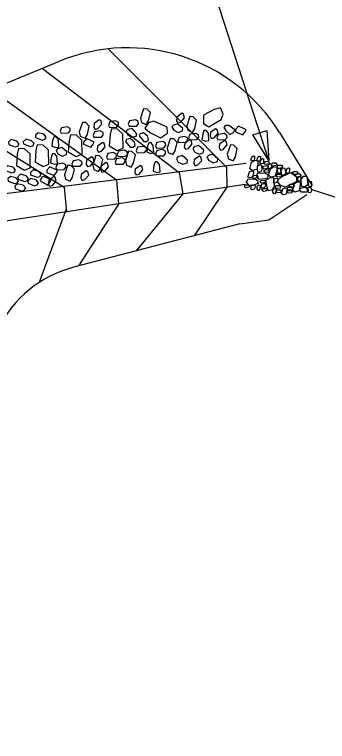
# Model space of a CAD drawing. Extents: x 2384780 to 2405432, y 547869 to 573706.
# Drawn here: x 2401209.8 to 2401263.5, y 570395.9 to 570520.8 of the extents above; entities that cross this region are included whole.
import ezdxf

# ---------------------------------------------------------------- set-up
doc = ezdxf.new("R2010")
doc.units = 0
for name, color, linetype in [('Old_Level_1', 7, 'Continuous'), ('Old_Level_18', 7, 'Continuous'), ('Old_Level_33', 7, 'Continuous'), ('Old_Level_5', 7, 'Continuous'), ('Prop Lateral Base Ditch Detail CELL', 7, 'Continuous')]:
    doc.layers.add(name, color=color, linetype=linetype)

msp = doc.modelspace()

# ---------------------------------------------------------------- linework, layer by layer
at = {"layer": 'Old_Level_1'}
msp.add_line((2401260.68, 570490.77), (2401428.15, 570436.18), dxfattribs=at)
for points in [[(2401251.57, 570495.66), (2401251.55, 570495.14), (2401251.39, 570494.18), (2401250.63, 570493.97), (2401250.2, 570494.28), (2401250.5, 570495.44), (2401251.06, 570495.76), (2401251.57, 570495.66)], [(2401250.99, 570496.46), (2401251.01, 570496.15), (2401250.96, 570495.66), (2401250.61, 570495.63), (2401250.36, 570495.74), (2401250.56, 570496.35), (2401250.81, 570496.53), (2401250.99, 570496.46)], [(2401252, 570496.41), (2401252.03, 570496.1), (2401251.97, 570495.61), (2401251.62, 570495.57), (2401251.37, 570495.69), (2401251.57, 570496.3), (2401251.83, 570496.47), (2401252, 570496.41)], [(2401252.54, 570495.97), (2401252.57, 570495.66), (2401252.52, 570495.17), (2401252.16, 570495.13), (2401251.92, 570495.25), (2401252.12, 570495.86), (2401252.37, 570496.04), (2401252.54, 570495.97)], [(2401252.59, 570495.39), (2401252.89, 570495.53), (2401253.39, 570495.57), (2401253.53, 570495.31), (2401253.49, 570495.14), (2401252.85, 570495.02), (2401252.66, 570495.18), (2401252.59, 570495.39)], [(2401253.93, 570495.1), (2401254.15, 570495.28), (2401254.65, 570495.3), (2401254.83, 570495.03), (2401254.79, 570494.85), (2401254.16, 570494.74), (2401253.96, 570494.9), (2401253.93, 570495.1)], [(2401251.64, 570493.66), (2401251.53, 570494.03), (2401251.54, 570494.76), (2401251.9, 570494.99), (2401252.19, 570494.92), (2401252.25, 570494.08), (2401252.07, 570493.73), (2401251.64, 570493.66)], [(2401252.41, 570494.7), (2401252.61, 570494.73), (2401253.13, 570494.83), (2401253.3, 570494.49), (2401253.26, 570494.31), (2401252.59, 570494.21), (2401252.47, 570494.45), (2401252.41, 570494.7)], [(2401252.58, 570493.94), (2401252.84, 570494.13), (2401253.34, 570494.14), (2401253.51, 570493.87), (2401253.45, 570493.69), (2401252.85, 570493.62), (2401252.65, 570493.74), (2401252.58, 570493.94)], [(2401254.83, 570494.54), (2401254.83, 570494), (2401254.54, 570493.03), (2401253.89, 570492.85), (2401253.41, 570493.12), (2401253.74, 570494.28), (2401254.33, 570494.7), (2401254.83, 570494.54)], [(2401253.45, 570494.29), (2401253.42, 570494.52), (2401253.42, 570495.02), (2401253.67, 570495.19), (2401253.82, 570495.17), (2401253.95, 570494.64), (2401253.77, 570494.37), (2401253.57, 570494.3)], [(2401255.05, 570493.48), (2401254.99, 570493.71), (2401254.88, 570494.24), (2401255.24, 570494.36), (2401255.4, 570494.33), (2401255.51, 570493.69), (2401255.37, 570493.53), (2401255.05, 570493.48)], [(2401254.89, 570494.69), (2401255.11, 570494.88), (2401255.61, 570494.9), (2401255.79, 570494.63), (2401255.75, 570494.45), (2401255.12, 570494.34), (2401254.93, 570494.5), (2401254.89, 570494.69)], [(2401256.13, 570494.43), (2401256.29, 570494.1), (2401256.35, 570493.39), (2401255.99, 570493.13), (2401255.69, 570493.19), (2401255.55, 570494.05), (2401255.81, 570494.39), (2401256.13, 570494.43)], [(2401257, 570494.37), (2401257.02, 570494.05), (2401256.96, 570493.57), (2401256.61, 570493.53), (2401256.37, 570493.65), (2401256.56, 570494.26), (2401256.82, 570494.43), (2401257, 570494.37)], [(2401250.8, 570493.82), (2401250.8, 570493.45), (2401250.67, 570492.82), (2401250.12, 570492.73), (2401249.85, 570492.86), (2401250.14, 570493.76), (2401250.48, 570493.93), (2401250.8, 570493.82)], [(2401250.64, 570492.95), (2401250.87, 570493.13), (2401251.37, 570493.16), (2401251.55, 570492.89), (2401251.51, 570492.71), (2401250.87, 570492.6), (2401250.67, 570492.75), (2401250.64, 570492.95)], [(2401253.27, 570492.65), (2401252.84, 570492.56), (2401251.78, 570492.45), (2401251.41, 570493.02), (2401251.51, 570493.54), (2401252.73, 570493.57), (2401253.3, 570493.3), (2401253.26, 570492.77)], [(2401254.73, 570493.18), (2401254.94, 570493.37), (2401255.44, 570493.35), (2401255.63, 570493.13), (2401255.58, 570492.91), (2401254.96, 570492.83), (2401254.76, 570492.98), (2401254.73, 570493.18)], [(2401255.02, 570492.33), (2401255.63, 570492.92), (2401257.21, 570493.65), (2401258.18, 570492.93), (2401258.26, 570492.11), (2401256.32, 570491.15), (2401255.39, 570491.45), (2401254.87, 570492.24)], [(2401257.48, 570493.66), (2401257.74, 570493.81), (2401258.25, 570493.83), (2401258.43, 570493.59), (2401258.38, 570493.37), (2401257.73, 570493.31), (2401257.55, 570493.45), (2401257.48, 570493.66)], [(2401258.05, 570493.22), (2401258.27, 570493.4), (2401258.77, 570493.42), (2401258.94, 570493.15), (2401258.91, 570492.97), (2401258.28, 570492.87), (2401258.08, 570493.02), (2401258.05, 570493.22)], [(2401259.01, 570492.85), (2401258.97, 570492.63), (2401258.89, 570492.19), (2401258.57, 570492.13), (2401258.39, 570492.17), (2401258.5, 570492.76), (2401258.77, 570493.01), (2401259.01, 570492.85)], [(2401259.96, 570493.01), (2401260.06, 570492.57), (2401260.17, 570491.55), (2401259.59, 570491.13), (2401259.08, 570491.28), (2401259.02, 570492.51), (2401259.43, 570493.01), (2401259.84, 570493.03)], [(2401249.26, 570491.35), (2401249.48, 570491.55), (2401249.98, 570491.55), (2401250.16, 570491.3), (2401250.09, 570491.12), (2401249.5, 570491.03), (2401249.34, 570491.14), (2401249.26, 570491.35)], [(2401251.54, 570491.74), (2401251.08, 570491.52), (2401250.06, 570491.41), (2401249.64, 570491.99), (2401249.86, 570492.48), (2401251.09, 570492.55), (2401251.49, 570492.27), (2401251.61, 570491.72)], [(2401251.97, 570492.14), (2401252.17, 570492.29), (2401252.73, 570492.35), (2401252.91, 570492.08), (2401252.83, 570491.91), (2401252.2, 570491.8), (2401252.03, 570491.9), (2401251.97, 570492.14)], [(2401252.82, 570491.74), (2401252.88, 570491.42), (2401252.69, 570491.04), (2401252.32, 570490.92), (2401252.16, 570491.07), (2401252.28, 570491.66), (2401252.64, 570491.78), (2401252.82, 570491.74)], [(2401253.35, 570490.63), (2401253.17, 570491.14), (2401252.94, 570492.3), (2401253.76, 570492.79), (2401254.24, 570492.7), (2401254.38, 570491.22), (2401253.96, 570490.59), (2401253.33, 570490.51)], [(2401254.94, 570492.62), (2401255, 570492.3), (2401254.82, 570491.92), (2401254.44, 570491.8), (2401254.28, 570491.95), (2401254.4, 570492.54), (2401254.76, 570492.66), (2401254.94, 570492.62)], [(2401256.92, 570491.44), (2401257.14, 570491.62), (2401257.64, 570491.63), (2401257.83, 570491.38), (2401257.76, 570491.21), (2401257.16, 570491.12), (2401256.99, 570491.23), (2401256.92, 570491.44)], [(2401258.84, 570491.97), (2401258.86, 570491.47), (2401258.67, 570490.47), (2401257.93, 570490.26), (2401257.57, 570490.53), (2401257.88, 570491.73), (2401258.37, 570492.05), (2401258.84, 570491.97)], [(2401260.36, 570491.26), (2401260.33, 570491.48), (2401260.21, 570492.01), (2401260.53, 570492.14), (2401260.71, 570492.1), (2401260.87, 570491.45), (2401260.66, 570491.19), (2401260.36, 570491.26)], [(2401251.06, 570491.46), (2401251.1, 570491.14), (2401250.92, 570490.76), (2401250.55, 570490.65), (2401250.39, 570490.8), (2401250.5, 570491.39), (2401250.87, 570491.5), (2401251.06, 570491.46)], [(2401251.61, 570490.53), (2401251.45, 570490.84), (2401251.45, 570491.28), (2401251.68, 570491.52), (2401251.98, 570491.46), (2401251.94, 570490.86), (2401251.81, 570490.58), (2401251.61, 570490.53)], [(2401252.27, 570490.71), (2401252.5, 570490.9), (2401253, 570490.91), (2401253.19, 570490.67), (2401253.11, 570490.49), (2401252.53, 570490.4), (2401252.36, 570490.5), (2401252.27, 570490.71)], [(2401254.3, 570490.01), (2401254.16, 570490.24), (2401254.12, 570490.67), (2401254.37, 570490.92), (2401254.69, 570490.86), (2401254.65, 570490.26), (2401254.48, 570489.99), (2401254.3, 570490.01)], [(2401254.54, 570491.27), (2401254.77, 570491.42), (2401255.25, 570491.41), (2401255.45, 570491.17), (2401255.4, 570490.95), (2401254.77, 570490.91), (2401254.61, 570491.06), (2401254.54, 570491.27)], [(2401254.68, 570490.46), (2401254.91, 570490.64), (2401255.41, 570490.64), (2401255.58, 570490.4), (2401255.51, 570490.22), (2401254.93, 570490.13), (2401254.76, 570490.25), (2401254.68, 570490.46)], [(2401256.54, 570490.95), (2401256.57, 570490.53), (2401256.46, 570489.94), (2401255.91, 570489.82), (2401255.63, 570490.03), (2401255.89, 570490.86), (2401256.25, 570491.01), (2401256.54, 570490.95)], [(2401256.56, 570490.97), (2401256.83, 570491.14), (2401257.31, 570491.11), (2401257.51, 570490.89), (2401257.46, 570490.67), (2401256.79, 570490.61), (2401256.64, 570490.76), (2401256.56, 570490.97)], [(2401256.58, 570490.38), (2401256.8, 570490.57), (2401257.3, 570490.58), (2401257.49, 570490.32), (2401257.41, 570490.14), (2401256.82, 570490.07), (2401256.65, 570490.17), (2401256.58, 570490.38)], [(2401258.79, 570490.88), (2401259.12, 570491), (2401259.74, 570491.11), (2401260.09, 570490.69), (2401260.01, 570490.29), (2401259.09, 570490.28), (2401258.84, 570490.53), (2401258.79, 570490.88)], [(2401260.29, 570490.23), (2401260.26, 570490.47), (2401260.14, 570491.04), (2401260.46, 570491.12), (2401260.65, 570491.09), (2401260.77, 570490.49), (2401260.59, 570490.18), (2401260.29, 570490.23)]]:
    msp.add_lwpolyline(points, dxfattribs=at)
at = {"layer": 'Old_Level_18'}
msp.add_line((2401218.67, 570487.34), (2401214.08, 570474.92), dxfattribs=at)
for points in [[(2401225.85, 570514.87), (2401246.2, 570494.54), (2401246.24, 570491.1), (2401240.61, 570482.77)], [(2401200.87, 570505.89), (2401217.53, 570512.75)], [(2401214.58, 570511.53), (2401238.07, 570493.67), (2401238.7, 570490), (2401230.69, 570480.18)], [(2401205.74, 570507.89), (2401227.29, 570492.36), (2401227.65, 570488.19), (2401220.77, 570477.59)], [(2401197.38, 570504.2), (2401218.33, 570491.11), (2401218.74, 570486.85), (2401218.85, 570487.02)], [(2401208.18, 570490.01), (2401249.59, 570495.24)], [(2401208.25, 570485.37), (2401249.42, 570491.63)], [(2401248.47, 570484.82), (2401253.47, 570485.51), (2401259.97, 570489.84)], [(2401248.47, 570484.82), (2401219.9, 570477.36)]]:
    msp.add_lwpolyline(points, dxfattribs=at)
for centre, radius, start, end in [((2401229.2, 570484.4), 30.66, 31.6546, 112.3745), ((2401224.96, 570458.01), 20, 104.6354, 153.6369), ((2403325.49, 567699.79), 3328.44, 124.81183, 134.3711)]:
    msp.add_arc(centre, radius, start, end, dxfattribs=at)
at = {"layer": 'Old_Level_33'}
for points in [[(2401232.41, 570501.86), (2401232.81, 570502.52), (2401233.13, 570503.93), (2401232.55, 570504.55), (2401231.95, 570504.57), (2401231.42, 570502.96), (2401231.6, 570502.21), (2401232.41, 570501.86)], [(2401245.18, 570504.73), (2401244.08, 570504.47), (2401242.26, 570503.5), (2401242.22, 570502.07), (2401243.13, 570501.51), (2401245.26, 570502.77), (2401245.6, 570503.68), (2401245.18, 570504.73)], [(2401237.84, 570502.15), (2401238.33, 570502.29), (2401238.98, 570503.05), (2401238.81, 570503.65), (2401238.56, 570503.81), (2401237.69, 570503.16), (2401237.61, 570502.52), (2401237.84, 570502.15)], [(2401240.35, 570500.54), (2401240.74, 570501.2), (2401241.06, 570502.61), (2401240.48, 570503.23), (2401239.88, 570503.25), (2401239.36, 570501.64), (2401239.53, 570500.89), (2401240.35, 570500.54)], [(2401221.91, 570499.52), (2401222.3, 570500.19), (2401222.63, 570501.6), (2401222.04, 570502.22), (2401221.44, 570502.24), (2401220.92, 570500.63), (2401221.09, 570499.87), (2401221.91, 570499.52)], [(2401223.63, 570501.05), (2401224.12, 570501.19), (2401224.77, 570501.95), (2401224.6, 570502.55), (2401224.35, 570502.71), (2401223.48, 570502.06), (2401223.4, 570501.42), (2401223.63, 570501.05)], [(2401227.65, 570502.22), (2401227.15, 570502.49), (2401226.15, 570502.32), (2401225.93, 570501.73), (2401226.08, 570501.39), (2401227.34, 570501.43), (2401227.66, 570501.81), (2401227.65, 570502.22)], [(2401231.04, 570502.42), (2401230.54, 570502.69), (2401229.55, 570502.53), (2401229.32, 570501.94), (2401229.47, 570501.59), (2401230.74, 570501.63), (2401231.06, 570502.02), (2401231.04, 570502.42)], [(2401232.18, 570501.24), (2401233.03, 570500.49), (2401234.88, 570499.58), (2401236.07, 570500.38), (2401235.99, 570501.45), (2401233.73, 570502.44), (2401232.79, 570502.19), (2401232.18, 570501.24)], [(2401236.83, 570501.48), (2401237.13, 570500.9), (2401237.89, 570500.53), (2401238.63, 570500.79), (2401238.7, 570501.22), (2401237.8, 570502.01), (2401237.07, 570501.77), (2401236.83, 570501.48)], [(2401245.75, 570501.37), (2401246.1, 570500.85), (2401246.78, 570500.15), (2401247.39, 570500.52), (2401247.63, 570501), (2401246.57, 570501.73), (2401245.96, 570501.69), (2401245.75, 570501.37)], [(2401249.57, 570500.99), (2401249.2, 570501.15), (2401248.24, 570501.61), (2401247.74, 570501.02), (2401247.73, 570500.65), (2401248.99, 570500.13), (2401249.33, 570500.55), (2401249.57, 570500.99)], [(2401215.22, 570499.72), (2401214.81, 570500.21), (2401213.84, 570500.47), (2401213.38, 570500.03), (2401213.42, 570499.65), (2401214.53, 570499.22), (2401214.98, 570499.35), (2401215.22, 570499.72)], [(2401219.36, 570501.22), (2401218.85, 570501.49), (2401217.86, 570501.32), (2401217.63, 570500.73), (2401217.78, 570500.39), (2401219.05, 570500.43), (2401219.37, 570500.82), (2401219.36, 570501.22)], [(2401225.01, 570500.53), (2401224.51, 570500.8), (2401223.51, 570500.64), (2401223.28, 570500.04), (2401223.43, 570499.7), (2401224.7, 570499.74), (2401225.02, 570500.13), (2401225.01, 570500.53)], [(2401226.43, 570501.17), (2401226.22, 570500.15), (2401226.06, 570498.2), (2401227.43, 570497.43), (2401228.42, 570497.83), (2401228.4, 570500.23), (2401227.48, 570501.11), (2401226.43, 570501.17)], [(2401228.96, 570500.77), (2401229.19, 570500.16), (2401229.9, 570499.69), (2401230.67, 570499.86), (2401230.78, 570500.29), (2401229.98, 570501.18), (2401229.23, 570501.02), (2401228.96, 570500.77)], [(2401232.81, 570499.24), (2401232.71, 570499.8), (2401231.96, 570500.47), (2401231.35, 570500.28), (2401231.18, 570499.94), (2401232, 570498.98), (2401232.51, 570498.97), (2401232.81, 570499.24)], [(2401241.4, 570500.09), (2401240.9, 570500.36), (2401239.91, 570500.2), (2401239.68, 570499.6), (2401239.83, 570499.26), (2401241.1, 570499.3), (2401241.42, 570499.69), (2401241.4, 570500.09)], [(2401242.3, 570500.83), (2401242.11, 570500.24), (2401241.98, 570499.27), (2401242.65, 570499.02), (2401243.17, 570499.13), (2401243.09, 570500.41), (2401242.68, 570500.87), (2401242.3, 570500.83)], [(2401243.6, 570499.48), (2401244.1, 570499.62), (2401244.75, 570500.38), (2401244.58, 570500.98), (2401244.32, 570501.14), (2401243.45, 570500.49), (2401243.37, 570499.86), (2401243.6, 570499.48)], [(2401246.27, 570500.08), (2401245.77, 570500.35), (2401244.77, 570500.18), (2401244.54, 570499.59), (2401244.69, 570499.25), (2401245.96, 570499.29), (2401246.28, 570499.68), (2401246.27, 570500.08)], [(2401210.61, 570498.55), (2401210.2, 570499.04), (2401209.23, 570499.29), (2401208.77, 570498.86), (2401208.8, 570498.48), (2401209.92, 570498.04), (2401210.37, 570498.18), (2401210.61, 570498.55)], [(2401213.14, 570498.61), (2401212.73, 570499.09), (2401211.77, 570499.35), (2401211.3, 570498.91), (2401211.34, 570498.54), (2401212.45, 570498.1), (2401212.91, 570498.24), (2401213.14, 570498.61)], [(2401216.53, 570499.73), (2401216.34, 570499.13), (2401216.21, 570498.16), (2401216.88, 570497.92), (2401217.41, 570498.02), (2401217.32, 570499.3), (2401216.91, 570499.76), (2401216.53, 570499.73)], [(2401219.38, 570500.13), (2401219.18, 570499.11), (2401219.01, 570497.17), (2401220.39, 570496.4), (2401221.38, 570496.79), (2401221.35, 570499.19), (2401220.43, 570500.07), (2401219.38, 570500.13)], [(2401223.48, 570498.84), (2401223.11, 570499), (2401222.15, 570499.46), (2401221.66, 570498.87), (2401221.65, 570498.5), (2401222.91, 570497.98), (2401223.25, 570498.4), (2401223.48, 570498.84)], [(2401230.48, 570498.27), (2401230.38, 570498.83), (2401229.63, 570499.5), (2401229.02, 570499.31), (2401228.85, 570498.98), (2401229.67, 570498.01), (2401230.18, 570498.01), (2401230.48, 570498.27)], [(2401236.99, 570496.71), (2401237.39, 570497.37), (2401237.71, 570498.79), (2401237.13, 570499.41), (2401236.53, 570499.43), (2401236, 570497.82), (2401236.18, 570497.06), (2401236.99, 570496.71)], [(2401239.53, 570499.55), (2401239.02, 570499.85), (2401238.04, 570499.66), (2401237.76, 570499.1), (2401237.98, 570498.79), (2401239.16, 570498.84), (2401239.45, 570499.11), (2401239.53, 570499.55)], [(2401239.17, 570497.65), (2401239.66, 570497.78), (2401240.31, 570498.54), (2401240.14, 570499.14), (2401239.88, 570499.3), (2401239.01, 570498.65), (2401238.94, 570498.02), (2401239.17, 570497.65)], [(2401245.15, 570497.49), (2401245.64, 570497.62), (2401246.29, 570498.39), (2401246.12, 570498.98), (2401245.87, 570499.14), (2401245, 570498.5), (2401244.92, 570497.86), (2401245.15, 570497.49)], [(2401213.68, 570498.42), (2401213.47, 570497.4), (2401213.31, 570495.45), (2401214.69, 570494.68), (2401215.67, 570495.08), (2401215.65, 570497.48), (2401214.73, 570498.36), (2401213.68, 570498.42)], [(2401216.93, 570497.43), (2401217.23, 570496.85), (2401217.99, 570496.47), (2401218.73, 570496.73), (2401218.8, 570497.17), (2401217.89, 570497.96), (2401217.17, 570497.72), (2401216.93, 570497.43)], [(2401224.21, 570497.15), (2401224.71, 570497.29), (2401225.36, 570498.05), (2401225.19, 570498.65), (2401224.93, 570498.8), (2401224.06, 570498.16), (2401223.98, 570497.52), (2401224.21, 570497.15)], [(2401232.43, 570497.86), (2401231.92, 570498.13), (2401230.93, 570497.97), (2401230.7, 570497.38), (2401230.85, 570497.03), (2401232.12, 570497.07), (2401232.44, 570497.46), (2401232.43, 570497.86)], [(2401232.85, 570498.74), (2401232.63, 570498.14), (2401232.5, 570497.17), (2401233.17, 570496.92), (2401233.7, 570497.03), (2401233.61, 570498.31), (2401233.2, 570498.78), (2401232.85, 570498.74)], [(2401235.74, 570498.68), (2401235.24, 570498.95), (2401234.25, 570498.79), (2401234.02, 570498.2), (2401234.17, 570497.85), (2401235.43, 570497.89), (2401235.76, 570498.28), (2401235.74, 570498.68)], [(2401240.41, 570497.75), (2401240.71, 570497.17), (2401241.47, 570496.79), (2401242.21, 570497.05), (2401242.28, 570497.49), (2401241.38, 570498.28), (2401240.65, 570498.04), (2401240.41, 570497.75)], [(2401247.32, 570495.67), (2401247.72, 570496.33), (2401248.04, 570497.75), (2401247.46, 570498.36), (2401246.86, 570498.38), (2401246.33, 570496.77), (2401246.51, 570496.02), (2401247.32, 570495.67)], [(2401210.48, 570497.79), (2401210.27, 570496.77), (2401210.11, 570494.82), (2401211.49, 570494.05), (2401212.48, 570494.45), (2401212.45, 570496.85), (2401211.53, 570497.73), (2401210.48, 570497.79)], [(2401216.32, 570496.87), (2401216.1, 570496.27), (2401215.97, 570495.3), (2401216.64, 570495.05), (2401217.16, 570495.16), (2401217.08, 570496.44), (2401216.67, 570496.9), (2401216.32, 570496.87)], [(2401224.23, 570493.82), (2401224.62, 570494.49), (2401224.94, 570495.9), (2401224.36, 570496.52), (2401223.76, 570496.54), (2401223.24, 570494.93), (2401223.41, 570494.17), (2401224.23, 570493.82)], [(2401227.31, 570496.79), (2401226.81, 570497.06), (2401225.81, 570496.89), (2401225.58, 570496.3), (2401225.73, 570495.96), (2401227, 570495.99), (2401227.32, 570496.38), (2401227.31, 570496.79)], [(2401229.15, 570497.22), (2401228.65, 570497.49), (2401227.66, 570497.33), (2401227.43, 570496.73), (2401227.58, 570496.39), (2401228.85, 570496.43), (2401229.17, 570496.82), (2401229.15, 570497.22)], [(2401229.82, 570494.57), (2401230.22, 570495.24), (2401230.54, 570496.65), (2401229.96, 570497.27), (2401229.36, 570497.29), (2401228.83, 570495.68), (2401229.01, 570494.93), (2401229.82, 570494.57)], [(2401235.72, 570497.31), (2401235.22, 570497.58), (2401234.23, 570497.42), (2401234, 570496.82), (2401234.15, 570496.48), (2401235.42, 570496.52), (2401235.74, 570496.91), (2401235.72, 570497.31)], [(2401237.61, 570496.02), (2401237.91, 570495.44), (2401238.67, 570495.06), (2401239.41, 570495.32), (2401239.48, 570495.76), (2401238.58, 570496.55), (2401237.85, 570496.31), (2401237.61, 570496.02)], [(2401242.84, 570496.26), (2401243.14, 570495.68), (2401243.9, 570495.3), (2401244.64, 570495.56), (2401244.71, 570495.99), (2401243.81, 570496.78), (2401243.09, 570496.54), (2401242.84, 570496.26)], [(2401221.36, 570495.54), (2401220.86, 570495.81), (2401219.87, 570495.64), (2401219.64, 570495.05), (2401219.79, 570494.71), (2401221.05, 570494.75), (2401221.38, 570495.14), (2401221.36, 570495.54)], [(2401222.31, 570494.67), (2401222.81, 570494.8), (2401223.46, 570495.57), (2401223.29, 570496.16), (2401223.03, 570496.32), (2401222.16, 570495.68), (2401222.08, 570495.04), (2401222.31, 570494.67)], [(2401224.8, 570493.71), (2401225.3, 570493.84), (2401225.95, 570494.61), (2401225.78, 570495.2), (2401225.52, 570495.36), (2401224.65, 570494.71), (2401224.57, 570494.08), (2401224.8, 570493.71)], [(2401228.77, 570495.89), (2401228.27, 570496.16), (2401227.28, 570496), (2401227.05, 570495.4), (2401227.2, 570495.06), (2401228.47, 570495.1), (2401228.79, 570495.49), (2401228.77, 570495.89)], [(2401233.92, 570495.46), (2401233.72, 570494.87), (2401233.59, 570493.9), (2401234.26, 570493.65), (2401234.79, 570493.76), (2401234.71, 570495.03), (2401234.3, 570495.5), (2401233.92, 570495.46)], [(2401240.8, 570494.8), (2401241.29, 570494.94), (2401241.94, 570495.7), (2401241.77, 570496.29), (2401241.51, 570496.45), (2401240.64, 570495.81), (2401240.57, 570495.17), (2401240.8, 570494.8)], [(2401209.98, 570494.06), (2401209.58, 570494.55), (2401208.61, 570494.81), (2401208.14, 570494.37), (2401208.18, 570494), (2401209.29, 570493.56), (2401209.75, 570493.7), (2401209.98, 570494.06)], [(2401214.35, 570493.33), (2401213.94, 570493.82), (2401212.97, 570494.08), (2401212.51, 570493.64), (2401212.55, 570493.26), (2401213.66, 570492.83), (2401214.11, 570492.96), (2401214.35, 570493.33)], [(2401217.18, 570494), (2401216.81, 570494.17), (2401215.85, 570494.62), (2401215.35, 570494.04), (2401215.34, 570493.66), (2401216.6, 570493.15), (2401216.94, 570493.56), (2401217.18, 570494)], [(2401218.6, 570494.96), (2401218.1, 570495.23), (2401217.11, 570495.07), (2401216.88, 570494.48), (2401217.03, 570494.13), (2401218.29, 570494.17), (2401218.62, 570494.56), (2401218.6, 570494.96)], [(2401219.35, 570492.16), (2401219.74, 570492.82), (2401220.07, 570494.23), (2401219.48, 570494.85), (2401218.88, 570494.87), (2401218.36, 570493.26), (2401218.53, 570492.51), (2401219.35, 570492.16)], [(2401230.68, 570493.22), (2401231.18, 570493.35), (2401231.83, 570494.12), (2401231.66, 570494.71), (2401231.4, 570494.87), (2401230.53, 570494.22), (2401230.45, 570493.59), (2401230.68, 570493.22)], [(2401210.49, 570492.24), (2401210.08, 570492.73), (2401209.11, 570492.98), (2401208.65, 570492.55), (2401208.69, 570492.17), (2401209.8, 570491.74), (2401210.25, 570491.87), (2401210.49, 570492.24)], [(2401212.19, 570492.59), (2401211.78, 570493.08), (2401210.82, 570493.34), (2401210.35, 570492.9), (2401210.39, 570492.52), (2401211.5, 570492.09), (2401211.96, 570492.22), (2401212.19, 570492.59)], [(2401214.17, 570492.24), (2401214.57, 570491.98), (2401215.5, 570491.46), (2401215.97, 570492.07), (2401216, 570492.4), (2401214.84, 570492.98), (2401214.46, 570492.82), (2401214.17, 570492.24)], [(2401215.81, 570491.27), (2401216.3, 570491.41), (2401216.95, 570492.17), (2401216.78, 570492.77), (2401216.53, 570492.93), (2401215.66, 570492.28), (2401215.58, 570491.65), (2401215.81, 570491.27)], [(2401221.38, 570492.28), (2401221.88, 570492.42), (2401222.53, 570493.18), (2401222.36, 570493.78), (2401222.1, 570493.94), (2401221.23, 570493.29), (2401221.15, 570492.65), (2401221.38, 570492.28)], [(2401211.71, 570490.96), (2401211.3, 570491.44), (2401210.33, 570491.7), (2401209.87, 570491.27), (2401209.91, 570490.89), (2401211.02, 570490.45), (2401211.47, 570490.59), (2401211.71, 570490.96)], [(2401213.93, 570491.88), (2401213.52, 570492.36), (2401212.55, 570492.62), (2401212.09, 570492.18), (2401212.12, 570491.81), (2401213.24, 570491.37), (2401213.69, 570491.51), (2401213.93, 570491.88)]]:
    msp.add_lwpolyline(points, dxfattribs=at)
at = {"layer": 'Old_Level_5'}
msp.add_line((2401253.44, 570495.73), (2401227.52, 570576.37), dxfattribs=at)
msp.add_lwpolyline([(2401253.1, 570500.87), (2401253.44, 570495.73), (2401250.72, 570500.11)], close=True, dxfattribs=at)
at = {"layer": 'Prop Lateral Base Ditch Detail CELL'}
msp.add_line((2401255.3, 570500.49), (2401260.87, 570491.45), dxfattribs=at)

doc.saveas('drawing.dxf')
